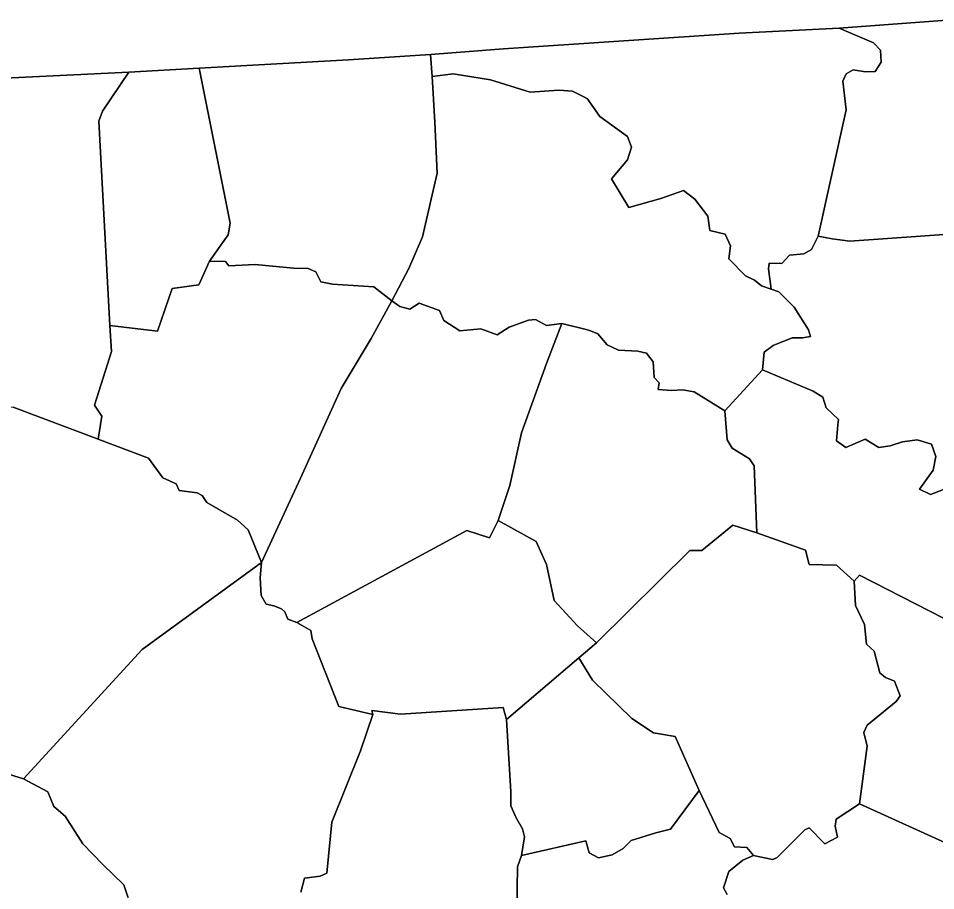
# Model space of a CAD drawing. Extents: x 1190067 to 1192950, y 891516 to 893460.
# Drawn here: x 1192883.25 to 1192902.05, y 893271.43 to 893289.31 of the extents above; entities that cross this region are included whole.
import ezdxf

# ---------------------------------------------------------------- set-up
doc = ezdxf.new("R2010")
doc.units = 0
doc.layers.add('Old_Level_11', color=7, linetype='Continuous')

msp = doc.modelspace()

# ---------------------------------------------------------------- linework, layer by layer
at = {"layer": 'Old_Level_11'}
for points in [[(1192902.736, 893289.311), (1192900.069, 893289.108), (1192898.02, 893289.01), (1192893.192, 893288.687), (1192891.696, 893288.571), (1192890.022, 893288.459), (1192886.96, 893288.289), (1192885.519, 893288.206), (1192882.413, 893288.061), (1192881.49, 893287.96), (1192877.765, 893287.777), (1192876.74, 893287.764), (1192873.664, 893287.558), (1192871.122, 893287.479), (1192867.546, 893287.278), (1192866.817, 893287.289), (1192862.776, 893287.12), (1192861.1, 893287.076), (1192858.415, 893286.982)], [(1192900.069, 893289.108), (1192902.736, 893289.311)], [(1192898.02, 893289.01), (1192900.069, 893289.108), (1192900.776, 893288.806), (1192900.918, 893288.658), (1192900.933, 893288.416), (1192900.809, 893288.224), (1192900.613, 893288.218), (1192900.357, 893288.253), (1192900.216, 893288.175), (1192900.147, 893288.024), (1192900.212, 893287.439), (1192899.641, 893284.845), (1192899.506, 893284.575), (1192899.348, 893284.484), (1192899.053, 893284.459), (1192898.9, 893284.288), (1192898.64, 893284.29), (1192898.625, 893284.18), (1192898.681, 893283.758), (1192898.48, 893283.832), (1192898.334, 893283.947), (1192898.152, 893284.035), (1192897.81, 893284.383), (1192897.847, 893284.65), (1192897.733, 893284.888), (1192897.419, 893284.961), (1192897.378, 893285.254), (1192897.117, 893285.607), (1192896.881, 893285.782), (1192896.421, 893285.618), (1192895.763, 893285.431), (1192895.404, 893286.021), (1192895.733, 893286.41), (1192895.816, 893286.671), (1192895.732, 893286.89), (1192895.17, 893287.298), (1192894.91, 893287.667), (1192894.605, 893287.818), (1192894.331, 893287.837), (1192893.741, 893287.8), (1192892.928, 893288.048), (1192892.165, 893288.176), (1192891.734, 893288.118), (1192891.696, 893288.571), (1192893.192, 893288.687), (1192898.02, 893289.01)], [(1192905.307, 893285.102), (1192900.292, 893284.742), (1192899.926, 893284.791), (1192899.641, 893284.845), (1192900.212, 893287.439), (1192900.147, 893288.024), (1192900.216, 893288.175), (1192900.357, 893288.253), (1192900.613, 893288.218), (1192900.809, 893288.224), (1192900.933, 893288.416), (1192900.918, 893288.658), (1192900.776, 893288.806), (1192900.069, 893289.108)], [(1192890.022, 893288.459), (1192891.696, 893288.571), (1192891.734, 893288.118), (1192891.791, 893287.182), (1192891.833, 893286.138), (1192891.533, 893284.834), (1192891.253, 893284.183), (1192890.909, 893283.524), (1192890.541, 893283.809), (1192889.69, 893283.866), (1192889.453, 893283.911), (1192889.349, 893284.115), (1192889.196, 893284.182), (1192888.889, 893284.188), (1192888.105, 893284.267), (1192887.567, 893284.237), (1192887.497, 893284.325), (1192887.174, 893284.332), (1192887.551, 893284.877), (1192887.597, 893285.111), (1192886.96, 893288.289), (1192890.022, 893288.459)], [(1192885.519, 893288.206), (1192884.98, 893287.406), (1192884.907, 893287.207), (1192885.132, 893283.015), (1192885.163, 893282.486), (1192885.082, 893282.225), (1192884.816, 893281.382), (1192884.966, 893281.157), (1192884.892, 893280.689), (1192883.147, 893281.339), (1192882.332, 893281.276), (1192882.339, 893281.068), (1192882.036, 893281.23), (1192881.822, 893281.462), (1192881.758, 893281.867), (1192881.656, 893283.566), (1192881.49, 893287.96), (1192882.413, 893288.061), (1192885.519, 893288.206)], [(1192887.174, 893284.332), (1192886.951, 893283.849), (1192886.407, 893283.771), (1192886.104, 893282.899), (1192885.132, 893283.015), (1192884.907, 893287.207), (1192884.98, 893287.406), (1192885.519, 893288.206), (1192886.96, 893288.289), (1192887.597, 893285.111), (1192887.551, 893284.877), (1192887.174, 893284.332)], [(1192898.681, 893283.758), (1192898.836, 893283.706), (1192899.149, 893283.393), (1192899.441, 893282.924), (1192899.487, 893282.791), (1192899.322, 893282.765), (1192899.111, 893282.761), (1192898.717, 893282.605), (1192898.536, 893282.47), (1192898.503, 893282.107), (1192897.726, 893281.269), (1192897.099, 893281.654), (1192896.863, 893281.7), (1192896.634, 893281.682), (1192896.362, 893281.702), (1192896.381, 893281.842), (1192896.282, 893281.951), (1192896.261, 893282.272), (1192896.123, 893282.449), (1192895.95, 893282.487), (1192895.548, 893282.507), (1192895.32, 893282.616), (1192895.125, 893282.848), (1192894.94, 893282.92), (1192894.392, 893283.054), (1192894.079, 893283.014), (1192893.853, 893283.138), (1192893.705, 893283.125), (1192893.314, 893282.983), (1192893.067, 893282.823), (1192892.727, 893282.946), (1192892.301, 893282.904), (1192891.973, 893283.12), (1192891.886, 893283.322), (1192891.468, 893283.47), (1192891.274, 893283.351), (1192891.072, 893283.408), (1192890.909, 893283.524), (1192891.253, 893284.183), (1192891.533, 893284.834), (1192891.833, 893286.138), (1192891.791, 893287.182), (1192891.734, 893288.118), (1192892.165, 893288.176), (1192892.928, 893288.048), (1192893.741, 893287.8), (1192894.331, 893287.837), (1192894.605, 893287.818), (1192894.91, 893287.667), (1192895.17, 893287.298), (1192895.732, 893286.89), (1192895.816, 893286.671), (1192895.733, 893286.41), (1192895.404, 893286.021), (1192895.763, 893285.431), (1192896.421, 893285.618), (1192896.881, 893285.782), (1192897.117, 893285.607), (1192897.378, 893285.254), (1192897.419, 893284.961), (1192897.733, 893284.888), (1192897.847, 893284.65), (1192897.81, 893284.383), (1192898.152, 893284.035), (1192898.334, 893283.947), (1192898.48, 893283.832), (1192898.681, 893283.758)], [(1192902.424, 893279.739), (1192901.946, 893279.549), (1192901.719, 893279.659), (1192902, 893280.051), (1192902.055, 893280.33), (1192901.961, 893280.581), (1192901.667, 893280.669), (1192901.37, 893280.629), (1192901.117, 893280.551), (1192900.886, 893280.518), (1192900.602, 893280.684), (1192900.207, 893280.513), (1192900.016, 893280.65), (1192900.046, 893280.98), (1192900.061, 893281.09), (1192899.803, 893281.331), (1192899.736, 893281.547), (1192899.542, 893281.668), (1192898.503, 893282.107), (1192898.536, 893282.47), (1192898.717, 893282.605), (1192899.111, 893282.761), (1192899.322, 893282.765), (1192899.487, 893282.791), (1192899.441, 893282.924), (1192899.149, 893283.393), (1192898.836, 893283.706), (1192898.681, 893283.758), (1192898.625, 893284.18), (1192898.64, 893284.29), (1192898.9, 893284.288), (1192899.053, 893284.459), (1192899.348, 893284.484), (1192899.506, 893284.575), (1192899.641, 893284.845), (1192899.926, 893284.791), (1192900.292, 893284.742), (1192905.307, 893285.102)], [(1192890.909, 893283.524), (1192890.484, 893282.748), (1192889.867, 893281.726), (1192889.034, 893279.888), (1192888.234, 893278.159), (1192887.964, 893278.827), (1192887.748, 893279.028), (1192887.117, 893279.39), (1192887.021, 893279.529), (1192886.916, 893279.589), (1192886.551, 893279.633), (1192886.487, 893279.767), (1192886.213, 893279.896), (1192885.924, 893280.296), (1192884.892, 893280.689), (1192884.966, 893281.157), (1192884.816, 893281.382), (1192885.082, 893282.225), (1192885.163, 893282.486), (1192885.132, 893283.015), (1192886.104, 893282.899), (1192886.407, 893283.771), (1192886.951, 893283.849), (1192887.174, 893284.332), (1192887.497, 893284.325), (1192887.567, 893284.237), (1192888.105, 893284.267), (1192888.889, 893284.188), (1192889.196, 893284.182), (1192889.349, 893284.115), (1192889.453, 893283.911), (1192889.69, 893283.866), (1192890.541, 893283.809), (1192890.909, 893283.524)], [(1192894.392, 893283.054), (1192894.073, 893282.234), (1192893.562, 893280.818), (1192893.322, 893279.736), (1192893.083, 893279.019), (1192892.906, 893278.66), (1192892.443, 893278.814), (1192888.963, 893276.929), (1192888.779, 893276.999), (1192888.718, 893277.149), (1192888.644, 893277.205), (1192888.492, 893277.271), (1192888.335, 893277.306), (1192888.228, 893277.478), (1192888.21, 893277.845), (1192888.234, 893278.159), (1192889.034, 893279.888), (1192889.867, 893281.726), (1192890.484, 893282.748), (1192890.909, 893283.524), (1192891.072, 893283.408), (1192891.274, 893283.351), (1192891.468, 893283.47), (1192891.886, 893283.322), (1192891.973, 893283.12), (1192892.301, 893282.904), (1192892.727, 893282.946), (1192893.067, 893282.823), (1192893.314, 893282.983), (1192893.705, 893283.125), (1192893.853, 893283.138), (1192894.079, 893283.014), (1192894.392, 893283.054)], [(1192897.891, 893278.926), (1192897.256, 893278.406), (1192897.015, 893278.405), (1192895.102, 893276.51), (1192894.714, 893276.861), (1192894.236, 893277.381), (1192894.075, 893278.116), (1192893.864, 893278.587), (1192893.083, 893279.019), (1192893.322, 893279.736), (1192893.562, 893280.818), (1192894.073, 893282.234), (1192894.392, 893283.054), (1192894.94, 893282.92), (1192895.125, 893282.848), (1192895.32, 893282.616), (1192895.548, 893282.507), (1192895.95, 893282.487), (1192896.123, 893282.449), (1192896.261, 893282.272), (1192896.282, 893281.951), (1192896.381, 893281.842), (1192896.362, 893281.702), (1192896.634, 893281.682), (1192896.863, 893281.7), (1192897.099, 893281.654), (1192897.726, 893281.269), (1192897.774, 893280.675), (1192897.88, 893280.501), (1192898.237, 893280.28), (1192898.331, 893280.14), (1192898.385, 893278.766), (1192897.891, 893278.926)], [(1192902.505, 893276.869), (1192900.491, 893277.901), (1192900.376, 893277.773), (1192900.019, 893278.106), (1192899.457, 893278.117), (1192899.385, 893278.413), (1192898.385, 893278.766), (1192898.331, 893280.14), (1192898.237, 893280.28), (1192897.88, 893280.501), (1192897.774, 893280.675), (1192897.726, 893281.269), (1192898.503, 893282.107)], [(1192898.503, 893282.107), (1192899.542, 893281.668), (1192899.736, 893281.547), (1192899.803, 893281.331), (1192900.061, 893281.09), (1192900.046, 893280.98), (1192900.016, 893280.65), (1192900.207, 893280.513), (1192900.602, 893280.684), (1192900.886, 893280.518), (1192901.117, 893280.551), (1192901.37, 893280.629), (1192901.667, 893280.669), (1192901.961, 893280.581), (1192902.055, 893280.33), (1192902, 893280.051), (1192901.719, 893279.659), (1192901.946, 893279.549), (1192902.424, 893279.739)], [(1192883.147, 893281.339), (1192884.892, 893280.689), (1192885.924, 893280.296), (1192886.213, 893279.896), (1192886.487, 893279.767), (1192886.551, 893279.633), (1192886.916, 893279.589), (1192887.021, 893279.529), (1192887.117, 893279.39), (1192887.748, 893279.028), (1192887.964, 893278.827), (1192888.234, 893278.159)], [(1192894.739, 893276.207), (1192893.254, 893274.939), (1192893.19, 893275.184), (1192891.085, 893275.052), (1192890.5, 893275.124), (1192890.521, 893275.042), (1192889.82, 893275.208), (1192889.274, 893276.59), (1192889.248, 893276.767), (1192888.963, 893276.929), (1192892.443, 893278.814), (1192892.906, 893278.66), (1192893.083, 893279.019), (1192893.864, 893278.587), (1192894.075, 893278.116), (1192894.236, 893277.381), (1192894.714, 893276.861), (1192895.102, 893276.51), (1192894.739, 893276.207)], [(1192900.376, 893277.773), (1192900.404, 893277.278), (1192900.592, 893276.888), (1192900.633, 893276.486), (1192900.789, 893276.338), (1192900.905, 893275.895), (1192901.02, 893275.8), (1192901.203, 893275.728), (1192901.322, 893275.427), (1192901.242, 893275.311), (1192900.643, 893274.821), (1192900.574, 893274.671), (1192900.648, 893274.392), (1192900.485, 893273.212), (1192900.008, 893272.895), (1192899.989, 893272.756), (1192900.037, 893272.528), (1192899.778, 893272.389), (1192899.454, 893272.716), (1192899.369, 893272.68), (1192898.794, 893272.107), (1192898.709, 893272.071), (1192898.32, 893272.154), (1192898.181, 893272.314), (1192897.927, 893272.331), (1192897.838, 893272.501), (1192897.614, 893272.625), (1192897.202, 893273.485), (1192896.709, 893274.592), (1192896.269, 893274.665), (1192895.827, 893274.959), (1192895.016, 893275.744), (1192894.739, 893276.207), (1192895.102, 893276.51), (1192897.015, 893278.405), (1192897.256, 893278.406), (1192897.891, 893278.926), (1192898.385, 893278.766), (1192899.385, 893278.413), (1192899.457, 893278.117), (1192900.019, 893278.106), (1192900.376, 893277.773)], [(1192888.234, 893278.159), (1192885.79, 893276.377), (1192883.36, 893273.722), (1192880.934, 893274.477)], [(1192885.498, 893271.307), (1192885.416, 893271.553), (1192884.987, 893271.967), (1192884.576, 893272.394), (1192884.212, 893272.958), (1192883.981, 893273.159), (1192883.857, 893273.458), (1192883.36, 893273.722), (1192885.79, 893276.377), (1192888.234, 893278.159), (1192888.21, 893277.845), (1192888.228, 893277.478), (1192888.335, 893277.306), (1192888.492, 893277.271), (1192888.644, 893277.205), (1192888.718, 893277.149), (1192888.779, 893276.999), (1192888.963, 893276.929), (1192889.248, 893276.767), (1192889.274, 893276.59), (1192889.82, 893275.208), (1192890.521, 893275.042), (1192890.265, 893274.299), (1192889.677, 893272.838), (1192889.576, 893271.793), (1192889.44, 893271.731), (1192889.115, 893271.691), (1192889.045, 893271.4)], [(1192903.064, 893272.044), (1192900.485, 893273.212), (1192900.648, 893274.392), (1192900.574, 893274.671), (1192900.643, 893274.821), (1192901.242, 893275.311), (1192901.322, 893275.427), (1192901.203, 893275.728), (1192901.02, 893275.8), (1192900.905, 893275.895), (1192900.789, 893276.338), (1192900.633, 893276.486), (1192900.592, 893276.888), (1192900.404, 893277.278), (1192900.376, 893277.773), (1192900.491, 893277.901), (1192902.505, 893276.869)], [(1192897.202, 893273.485), (1192896.613, 893272.691), (1192896.315, 893272.619), (1192895.813, 893272.462), (1192895.647, 893272.294), (1192895.421, 893272.165), (1192895.141, 893272.106), (1192894.947, 893272.21), (1192894.883, 893272.455), (1192893.561, 893272.149), (1192893.628, 893272.536), (1192893.585, 893272.699), (1192893.454, 893272.921), (1192893.343, 893273.172), (1192893.348, 893273.456), (1192893.254, 893274.939), (1192894.739, 893276.207), (1192895.016, 893275.744), (1192895.827, 893274.959), (1192896.269, 893274.665), (1192896.709, 893274.592), (1192897.202, 893273.485)], [(1192889.045, 893271.4), (1192889.115, 893271.691), (1192889.44, 893271.731), (1192889.576, 893271.793), (1192889.677, 893272.838), (1192890.265, 893274.299), (1192890.521, 893275.042), (1192890.5, 893275.124), (1192891.085, 893275.052), (1192893.19, 893275.184), (1192893.254, 893274.939)], [(1192893.254, 893274.939), (1192893.348, 893273.456), (1192893.343, 893273.172), (1192893.454, 893272.921), (1192893.585, 893272.699), (1192893.628, 893272.536), (1192893.561, 893272.149), (1192893.483, 893271.922), (1192893.444, 893269.672)], [(1192880.934, 893274.477), (1192883.36, 893273.722)], [(1192883.36, 893273.722), (1192883.857, 893273.458), (1192883.981, 893273.159), (1192884.212, 893272.958), (1192884.576, 893272.394), (1192884.987, 893271.967), (1192885.416, 893271.553), (1192885.498, 893271.307), (1192885.522, 893270.989), (1192885.425, 893270.843), (1192885.197, 893270.681), (1192884.776, 893270.116), (1192884.527, 893269.783), (1192883.595, 893270.003), (1192883.466, 893269.986), (1192883.207, 893270.095)], [(1192896.613, 893272.691), (1192897.202, 893273.485), (1192897.614, 893272.625), (1192897.838, 893272.501), (1192897.927, 893272.331), (1192898.181, 893272.314), (1192898.32, 893272.154), (1192898.098, 893272.056), (1192897.811, 893271.825), (1192897.701, 893271.492), (1192897.779, 893271.356)], [(1192897.779, 893271.356), (1192897.701, 893271.492), (1192897.811, 893271.825), (1192898.098, 893272.056), (1192898.32, 893272.154), (1192898.709, 893272.071), (1192898.794, 893272.107), (1192899.369, 893272.68), (1192899.454, 893272.716), (1192899.778, 893272.389), (1192900.037, 893272.528), (1192899.989, 893272.756), (1192900.008, 893272.895), (1192900.485, 893273.212)], [(1192900.485, 893273.212), (1192903.064, 893272.044)], [(1192893.444, 893269.672), (1192893.483, 893271.922), (1192893.561, 893272.149), (1192894.883, 893272.455), (1192894.947, 893272.21), (1192895.141, 893272.106), (1192895.421, 893272.165), (1192895.647, 893272.294), (1192895.813, 893272.462), (1192896.315, 893272.619), (1192896.613, 893272.691)]]:
    msp.add_lwpolyline(points, dxfattribs=at)

doc.saveas('drawing.dxf')
